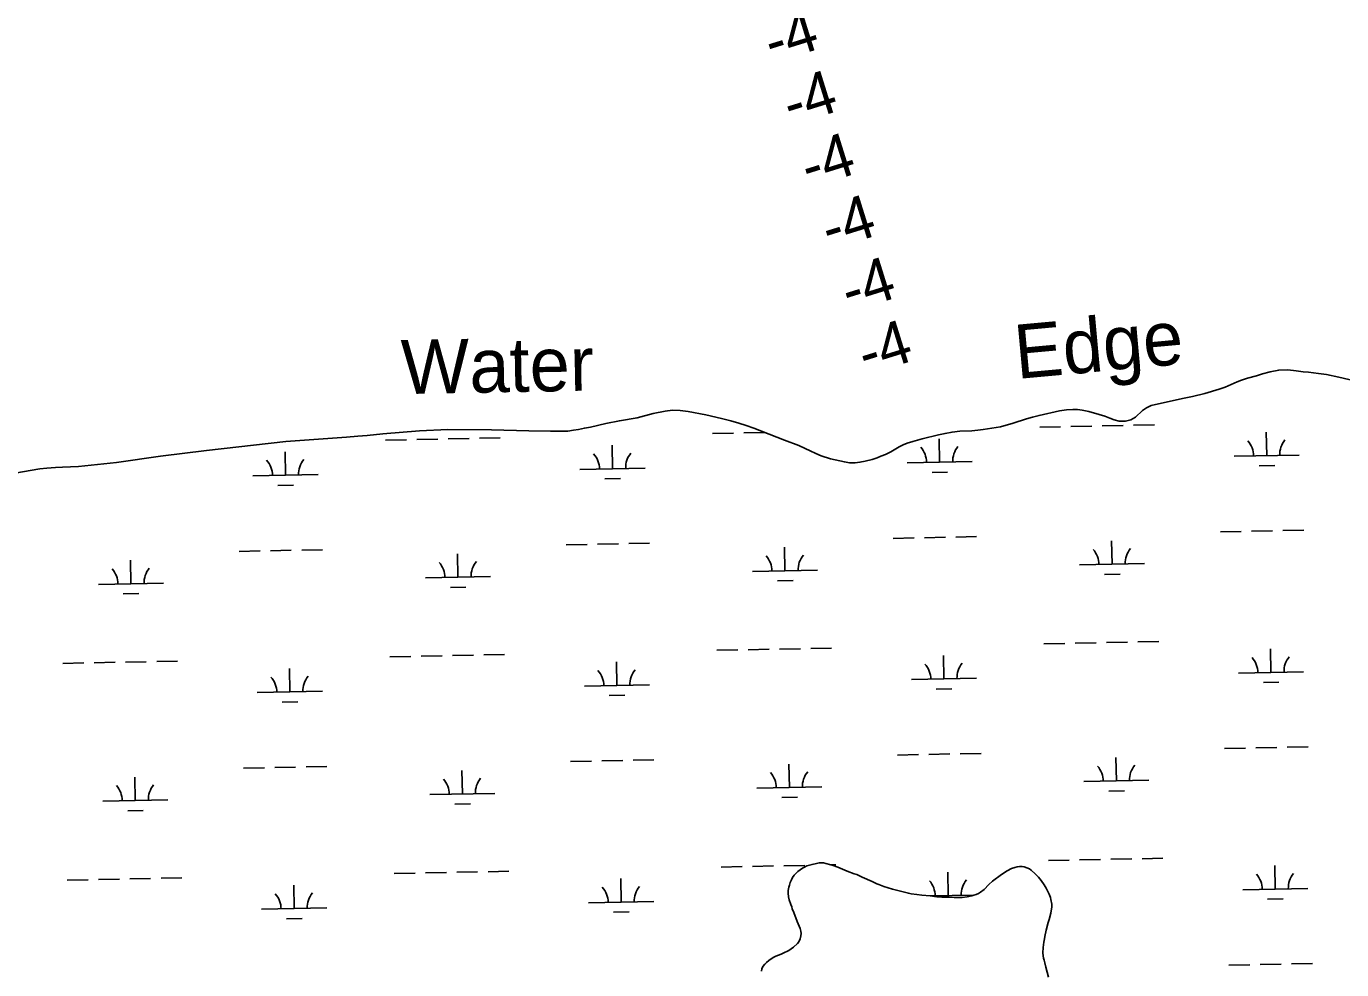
# Model space of a CAD drawing. Extents: x 3989314 to 4027622, y 243956 to 270014.
# Drawn here: x 4005183 to 4007202, y 256153 to 257601 of the extents above; entities that cross this region are included whole.
import ezdxf

# ---------------------------------------------------------------- set-up
doc = ezdxf.new("R2010")
doc.units = 0
for name, color, linetype in [('V-RIVR-EDGE', 7, 'Continuous'), ('V-RIVR-IDEN', 7, 'Continuous'), ('V-RIVR-RANG', 7, 'Continuous'), ('V-WETL-SWMP', 7, 'Continuous')]:
    doc.layers.add(name, color=color, linetype=linetype)

msp = doc.modelspace()

# ---------------------------------------------------------------- linework, layer by layer
at = {"layer": 'V-RIVR-EDGE'}
for points in [[(4006276.6, 256992.1), (4006288.1, 256988.6), (4006299.5, 256984.5), (4006346.5, 256966.3), (4006368.5, 256958.2), (4006378.7, 256953.5), (4006386.3, 256949.6), (4006394.8, 256945.6), (4006403.2, 256942.1), (4006417.5, 256937.4), (4006438.7, 256932.9), (4006446.4, 256931.6), (4006455.1, 256931.2), (4006462.3, 256932.2), (4006470.4, 256934), (4006481, 256936.7), (4006489.1, 256939.3), (4006494.8, 256941.4), (4006501.8, 256944.2), (4006509.7, 256948.2), (4006522.8, 256956.1), (4006529, 256959.1), (4006535.2, 256961.4), (4006543.7, 256964.3), (4006558.1, 256968.3), (4006583.2, 256974.6), (4006593.2, 256976.6), (4006603.8, 256978.6), (4006615.9, 256979.9), (4006634.4, 256980.7), (4006643.6, 256981.5), (4006651.4, 256982.4), (4006678.4, 256986.7), (4006697.8, 256992.1), (4006718.3, 256998.8), (4006727.2, 257001.4), (4006737.4, 257004.1), (4006768.6, 257011.1), (4006779.6, 257012.5), (4006789, 257013.2), (4006796.3, 257013), (4006803.4, 257012.2), (4006813.8, 257010.1), (4006829.4, 257005.8), (4006838.3, 257003), (4006846.1, 257000.1), (4006852.4, 256997.5), (4006860.4, 256995.1), (4006869.8, 256995.2), (4006878, 256997.3), (4006885.2, 257001.4), (4006896.3, 257011.5), (4006902, 257015.9), (4006909.6, 257019.5), (4006957.2, 257029.9), (4006972.9, 257033.2), (4006991.5, 257037.7), (4007013.5, 257044.3), (4007023, 257047.4), (4007041.3, 257055.5), (4007048.1, 257058.2), (4007057.1, 257061.3), (4007071.2, 257064.9), (4007080.3, 257067.9), (4007091.9, 257071.2), (4007105.2, 257073.7), (4007119, 257074.1), (4007131.8, 257072.8), (4007142.6, 257070.9), (4007151, 257070.3), (4007158.5, 257069.3), (4007166.2, 257068.6), (4007178.5, 257066.9), (4007197.3, 257063.1), (4007230.3, 257055.2)], [(4005091.7, 256902.9), (4005204.3, 256922.2), (4005214.8, 256923.3), (4005228, 256924.3), (4005238.7, 256924.8), (4005251.1, 256925.1), (4005263.2, 256925.9), (4005321.9, 256932), (4005389.2, 256941.4), (4005459.7, 256950.4), (4005581.5, 256963.9), (4005674.7, 256970.8), (4005691.9, 256972.3), (4005706.4, 256973.2), (4005730.3, 256975.9), (4005786.5, 256980.6), (4005830.3, 256982.3), (4005896.9, 256982.2), (4005954.5, 256980.6), (4005987.8, 256979.9), (4006007, 256979.8), (4006014.4, 256980), (4006022.8, 256981.3), (4006030.7, 256982.7), (4006039.6, 256984.7), (4006049.1, 256986.3), (4006072.5, 256991.7), (4006093.5, 256996), (4006120.8, 257000.5), (4006145.1, 257007), (4006163.8, 257010.8), (4006174.7, 257012), (4006186.5, 257011.6), (4006198.9, 257010.2), (4006225.9, 257005.2), (4006250, 256999.5), (4006264.5, 256995.8), (4006276.6, 256992.1)], [(4006311.4, 256151), (4006312.1, 256154.8), (4006313.6, 256158.3), (4006316.4, 256162), (4006318.9, 256164.4), (4006322.5, 256167.3), (4006326.1, 256169.9), (4006330.4, 256172.5), (4006333.6, 256174.1), (4006337.7, 256175.6), (4006341.5, 256177.4), (4006344.8, 256178.7), (4006353.6, 256183), (4006360.4, 256187.8), (4006366.8, 256193.5), (4006368.9, 256196.3), (4006370.7, 256200.6), (4006372, 256205.4), (4006372.4, 256209.2), (4006371.7, 256212.6), (4006370.7, 256216.6), (4006366.3, 256227.5), (4006361.1, 256241.2), (4006358.7, 256246.9), (4006357.8, 256249.9), (4006356.2, 256253.5), (4006354, 256260.8), (4006353.1, 256265.4), (4006352.5, 256270.7), (4006352.6, 256275), (4006353.4, 256280), (4006354.2, 256283), (4006355.5, 256287), (4006357.3, 256291.4), (4006359.2, 256294.9), (4006361.7, 256298.4), (4006364.4, 256301.5), (4006367, 256303.9), (4006370.6, 256306.7), (4006374.4, 256309.3), (4006377.4, 256311), (4006381.1, 256312.6), (4006389, 256315.1), (4006396, 256316.6), (4006400, 256317.3), (4006403.5, 256317.3), (4006406.6, 256317.2), (4006410.1, 256316.6), (4006417.6, 256314.4), (4006421.4, 256313.3), (4006428.5, 256310.7), (4006442.8, 256304.8), (4006453.8, 256300.6), (4006457.7, 256299.3), (4006465.7, 256295.6), (4006481.3, 256289), (4006488.5, 256285.4), (4006491.7, 256284), (4006499.4, 256281), (4006512.2, 256276.8), (4006537, 256270.7), (4006541.2, 256270), (4006549.7, 256268.7), (4006557.7, 256267.7), (4006570.2, 256266.7), (4006580.6, 256265.5), (4006588, 256264.9), (4006592, 256264.6), (4006599.4, 256264.7), (4006607, 256264.1), (4006619.2, 256264.1), (4006627, 256265.2), (4006634.2, 256266.9)], [(4006634.2, 256266.9), (4006637.1, 256267.9), (4006640.6, 256269), (4006644.3, 256270.4), (4006647.7, 256272.3), (4006652.9, 256276.5), (4006660.1, 256284.1), (4006666.1, 256289.3), (4006679.8, 256299.4), (4006688.6, 256305.3), (4006695.1, 256308.8), (4006700.1, 256310.4), (4006703.5, 256311.1), (4006707.4, 256311.6), (4006711.4, 256311.9), (4006714.4, 256311.2), (4006718.8, 256309.9), (4006722.7, 256308.1), (4006725.1, 256306.3), (4006731.6, 256300.5), (4006736.4, 256295.4), (4006740.5, 256290.1), (4006745.2, 256283.5), (4006748.4, 256278.5), (4006753, 256269.3), (4006754.7, 256264.4), (4006755.6, 256261), (4006756.7, 256254.1), (4006756.9, 256249.9), (4006755.6, 256240.4), (4006753, 256230.5), (4006751.3, 256225.7), (4006748.1, 256213.9), (4006746.1, 256204.2), (4006745.7, 256200.6), (4006744.8, 256195.9), (4006743.8, 256187.4), (4006743.3, 256179.2), (4006743.4, 256174.8), (4006743.9, 256171.3), (4006745.1, 256168), (4006746.2, 256163.8), (4006747.7, 256157.2), (4006751.8, 256141.9)]]:
    msp.add_lwpolyline(points, dxfattribs=at)
at = {"layer": 'V-WETL-SWMP'}
for p, q in [((4006738.3, 256986.2), (4006770.3, 256986.8)), ((4006786.3, 256987.2), (4006818.3, 256987.8)), ((4006834.3, 256988.1), (4006866.3, 256988.7)), ((4006882.3, 256989.1), (4006914.3, 256989.7)), ((4005734.7, 256966.2), (4005766.7, 256966.8)), ((4005782.7, 256967.1), (4005814.7, 256967.8)), ((4005830.7, 256968.1), (4005862.7, 256968.7)), ((4005878.6, 256969.1), (4005910.6, 256969.7)), ((4006236.5, 256976.2), (4006268.5, 256976.8)), ((4006284.5, 256977.2), (4006316.5, 256977.8)), ((4006584.7, 256932.4), (4006584, 256968.4)), ((4007086.6, 256942.4), (4007085.8, 256978.4)), ((4005581.1, 256912.4), (4005580.4, 256948.4)), ((4006082.9, 256922.4), (4006082.2, 256958.4)), ((4007036.6, 256941.4), (4007136.5, 256943.4)), ((4006032.9, 256921.4), (4006132.9, 256923.4)), ((4006534.8, 256931.4), (4006634.7, 256933.4)), ((4007074.9, 256926.7), (4007098.9, 256927.2)), ((4005531.1, 256911.4), (4005631.1, 256913.4)), ((4006071.2, 256906.7), (4006095.2, 256907.2)), ((4006573.1, 256916.7), (4006597, 256917.2)), ((4005569.4, 256896.7), (4005593.4, 256897.2)), ((4006609.6, 256817.4), (4006641.6, 256818.1)), ((4007015.5, 256825.5), (4007047.5, 256826.1)), ((4007063.4, 256826.5), (4007095.4, 256827.1)), ((4007111.4, 256827.4), (4007143.4, 256828.1)), ((4005606, 256797.4), (4005638, 256798.1)), ((4006011.8, 256805.5), (4006043.8, 256806.1)), ((4006059.8, 256806.5), (4006091.8, 256807.1)), ((4006107.8, 256807.4), (4006139.8, 256808.1)), ((4006347.5, 256765.8), (4006346.8, 256801.8)), ((4006513.7, 256815.5), (4006545.6, 256816.1)), ((4006561.6, 256816.5), (4006593.6, 256817.1)), ((4006849.4, 256775.8), (4006848.6, 256811.8)), ((4005343.9, 256745.8), (4005343.2, 256781.8)), ((4005510, 256795.5), (4005542, 256796.1)), ((4005558, 256796.5), (4005590, 256797.1)), ((4005845.7, 256755.8), (4005845, 256791.8)), ((4006297.6, 256764.8), (4006397.5, 256766.8)), ((4006799.4, 256774.8), (4006899.3, 256776.8)), ((4006837.7, 256760.1), (4006861.7, 256760.6)), ((4005293.9, 256744.8), (4005393.9, 256746.8)), ((4005795.7, 256754.8), (4005895.7, 256756.8)), ((4005834, 256740.1), (4005858, 256740.6)), ((4006335.9, 256750.1), (4006359.8, 256750.6)), ((4005332.2, 256730.1), (4005356.2, 256730.6)), ((4006888.9, 256656.5), (4006920.9, 256657.1)), ((4005837.3, 256635.5), (4005869.3, 256636.1)), ((4005885.3, 256636.5), (4005917.3, 256637.1)), ((4006243.1, 256643.6), (4006275.1, 256644.2)), ((4006291.1, 256644.5), (4006323.1, 256645.2)), ((4006339.1, 256645.5), (4006371.1, 256646.1)), ((4006387.1, 256646.5), (4006419.1, 256647.1)), ((4006744.9, 256653.6), (4006776.9, 256654.2)), ((4006792.9, 256654.5), (4006824.9, 256655.2)), ((4006840.9, 256655.5), (4006872.9, 256656.1)), ((4007093.2, 256609.8), (4007092.5, 256645.8)), ((4005239.5, 256623.6), (4005271.5, 256624.2)), ((4005287.5, 256624.5), (4005319.5, 256625.2)), ((4005335.5, 256625.5), (4005367.5, 256626.1)), ((4005383.5, 256626.5), (4005415.5, 256627.1)), ((4005741.3, 256633.6), (4005773.3, 256634.2)), ((4005789.3, 256634.5), (4005821.3, 256635.2)), ((4006089.6, 256589.8), (4006088.8, 256625.8)), ((4006591.4, 256599.8), (4006590.7, 256635.8)), ((4005587.8, 256579.8), (4005587, 256615.8)), ((4006541.4, 256598.8), (4006641.4, 256600.8)), ((4007043.2, 256608.8), (4007143.2, 256610.8)), ((4005537.8, 256578.8), (4005637.7, 256580.8)), ((4006039.6, 256588.8), (4006139.6, 256590.8)), ((4006579.7, 256584.1), (4006603.7, 256584.6)), ((4007081.5, 256594.1), (4007105.5, 256594.6)), ((4005576.1, 256564.1), (4005600.1, 256564.6)), ((4006077.9, 256574.1), (4006101.9, 256574.6)), ((4007118.1, 256494.8), (4007150.1, 256495.5)), ((4006114.5, 256474.8), (4006146.4, 256475.5)), ((4006520.3, 256482.9), (4006552.3, 256483.5)), ((4006568.3, 256483.9), (4006600.3, 256484.5)), ((4006616.3, 256484.8), (4006648.3, 256485.5)), ((4006856, 256443.2), (4006855.3, 256479.1)), ((4007022.1, 256492.9), (4007054.1, 256493.5)), ((4007070.1, 256493.9), (4007102.1, 256494.5)), ((4005516.7, 256462.9), (4005548.7, 256463.5)), ((4005564.7, 256463.9), (4005596.6, 256464.5)), ((4005612.6, 256464.8), (4005644.6, 256465.5)), ((4005852.4, 256423.2), (4005851.6, 256459.1)), ((4006018.5, 256472.9), (4006050.5, 256473.5)), ((4006066.5, 256473.9), (4006098.5, 256474.5)), ((4006354.2, 256433.2), (4006353.5, 256469.1)), ((4005350.6, 256413.2), (4005349.8, 256449.1)), ((4006806, 256442.2), (4006906, 256444.1)), ((4005300.6, 256412.2), (4005400.5, 256414.1)), ((4005802.4, 256422.2), (4005902.4, 256424.1)), ((4006304.2, 256432.2), (4006404.2, 256434.1)), ((4006342.5, 256417.5), (4006366.5, 256418)), ((4006844.3, 256427.5), (4006868.3, 256428)), ((4005338.9, 256397.5), (4005362.9, 256398)), ((4005840.7, 256407.5), (4005864.7, 256408)), ((4006345.7, 256312.9), (4006377.7, 256313.5)), ((4006417.9, 256314.3), (4006425.7, 256314.5)), ((4006751.6, 256321), (4006783.5, 256321.6)), ((4006799.5, 256321.9), (4006831.5, 256322.6)), ((4006847.5, 256322.9), (4006879.5, 256323.5)), ((4006895.5, 256323.8), (4006927.5, 256324.5)), ((4005342.1, 256292.9), (4005374.1, 256293.5)), ((4005390.1, 256293.8), (4005422.1, 256294.5)), ((4005747.9, 256301), (4005779.9, 256301.6)), ((4005795.9, 256301.9), (4005827.9, 256302.6)), ((4005843.9, 256302.9), (4005875.9, 256303.5)), ((4005891.9, 256303.8), (4005923.9, 256304.5)), ((4006096.2, 256257.2), (4006095.5, 256293.2)), ((4006249.7, 256311), (4006281.7, 256311.6)), ((4006297.7, 256311.9), (4006329.7, 256312.6)), ((4006598, 256267.2), (4006597.3, 256303.2)), ((4007099.8, 256277.2), (4007099.1, 256313.2)), ((4005246.1, 256291), (4005278.1, 256291.6)), ((4005294.1, 256291.9), (4005326.1, 256292.6)), ((4005594.4, 256247.2), (4005593.7, 256283.2)), ((4007049.8, 256276.2), (4007149.8, 256278.2)), ((4006046.2, 256256.2), (4006146.2, 256258.2)), ((4006570.8, 256266.6), (4006637.1, 256267.9)), ((4007088.1, 256261.5), (4007112.1, 256262)), ((4005544.4, 256246.2), (4005644.4, 256248.2)), ((4006084.5, 256241.5), (4006108.5, 256242)), ((4005582.7, 256231.5), (4005606.7, 256232)), ((4007028.7, 256160.3), (4007060.7, 256160.9)), ((4007076.7, 256161.2), (4007108.7, 256161.9)), ((4007124.7, 256162.2), (4007156.7, 256162.8))]:
    msp.add_line(p, q, dxfattribs=at)
for points in [[(4006494.8, 256941.4), (4006501.8, 256944.2), (4006509.7, 256948.2), (4006522.8, 256956.1), (4006529, 256959.1), (4006535.2, 256961.4), (4006543.7, 256964.3), (4006558.1, 256968.3), (4006583.2, 256974.6), (4006593.2, 256976.6), (4006603.8, 256978.6), (4006615.9, 256979.9), (4006634.4, 256980.7), (4006643.6, 256981.5), (4006651.4, 256982.4), (4006678.4, 256986.7), (4006697.8, 256992.1), (4006718.3, 256998.8), (4006727.2, 257001.4), (4006737.4, 257004.1), (4006768.6, 257011.1), (4006779.6, 257012.5), (4006789, 257013.2), (4006796.3, 257013), (4006803.4, 257012.2), (4006813.8, 257010.1), (4006829.4, 257005.8), (4006838.3, 257003), (4006846.1, 257000.1), (4006852.4, 256997.5), (4006860.4, 256995.1), (4006869.8, 256995.2), (4006878, 256997.3), (4006885.2, 257001.4), (4006896.3, 257011.5), (4006902, 257015.9), (4006909.6, 257019.5), (4006957.2, 257029.9), (4006972.9, 257033.2), (4006991.5, 257037.7), (4007013.5, 257044.3), (4007023, 257047.4), (4007041.3, 257055.5), (4007048.1, 257058.2), (4007057.1, 257061.3), (4007071.2, 257064.9), (4007080.3, 257067.9), (4007091.9, 257071.2), (4007105.2, 257073.7), (4007119, 257074.1), (4007131.8, 257072.8), (4007142.6, 257070.9), (4007151, 257070.3), (4007158.5, 257069.3), (4007166.2, 257068.6), (4007178.5, 257066.9), (4007197.3, 257063.1), (4007230.3, 257055.2)], [(4005091.7, 256902.9), (4005204.3, 256922.2), (4005214.8, 256923.3), (4005228, 256924.3), (4005238.7, 256924.8), (4005251.1, 256925.1), (4005263.2, 256925.9), (4005321.9, 256932), (4005389.2, 256941.4), (4005459.7, 256950.4), (4005581.5, 256963.9), (4005674.7, 256970.8), (4005691.9, 256972.3), (4005706.4, 256973.2), (4005730.3, 256975.9), (4005786.5, 256980.6), (4005830.3, 256982.3), (4005896.9, 256982.2), (4005954.5, 256980.6), (4005987.8, 256979.9), (4006007, 256979.8), (4006014.4, 256980), (4006022.8, 256981.3), (4006030.7, 256982.7), (4006039.6, 256984.7), (4006049.1, 256986.3), (4006072.5, 256991.7), (4006093.5, 256996), (4006120.8, 257000.5), (4006145.1, 257007), (4006163.8, 257010.8), (4006174.7, 257012), (4006186.5, 257011.6), (4006198.9, 257010.2), (4006225.9, 257005.2), (4006250, 256999.5), (4006264.5, 256995.8), (4006276.6, 256992.1), (4006288.1, 256988.6), (4006299.5, 256984.5), (4006346.5, 256966.3), (4006368.5, 256958.2), (4006378.7, 256953.5), (4006386.3, 256949.6), (4006394.8, 256945.6), (4006403.2, 256942.1), (4006417.5, 256937.4), (4006438.7, 256932.9), (4006446.4, 256931.6), (4006455.1, 256931.2), (4006462.4, 256932.2), (4006470.4, 256934), (4006481, 256936.7), (4006489.1, 256939.3), (4006494.8, 256941.4)], [(4006751.8, 256141.9), (4006747.7, 256157.2), (4006746.2, 256163.8), (4006745.1, 256168), (4006743.9, 256171.3), (4006743.4, 256174.8), (4006743.3, 256179.2), (4006743.8, 256187.4), (4006744.8, 256195.9), (4006745.7, 256200.6), (4006746.1, 256204.2), (4006748.1, 256213.9), (4006751.3, 256225.7), (4006753, 256230.5), (4006755.6, 256240.4), (4006756.9, 256249.9), (4006756.7, 256254.1), (4006755.6, 256261), (4006754.7, 256264.4), (4006753, 256269.3), (4006748.4, 256278.5), (4006745.2, 256283.5), (4006740.5, 256290.1), (4006736.4, 256295.4), (4006731.6, 256300.5), (4006725.1, 256306.3), (4006722.7, 256308.1), (4006718.8, 256310), (4006714.4, 256311.2), (4006711.4, 256311.9), (4006707.4, 256311.6), (4006703.5, 256311.1), (4006700.1, 256310.4), (4006695.1, 256308.8), (4006688.6, 256305.3), (4006679.8, 256299.4), (4006666.1, 256289.3), (4006660.1, 256284.1), (4006652.9, 256276.5), (4006647.7, 256272.3), (4006644.3, 256270.4), (4006640.6, 256269), (4006637.1, 256267.9), (4006634.2, 256266.9), (4006627, 256265.2), (4006619.2, 256264.1), (4006607, 256264.1), (4006599.4, 256264.7), (4006592, 256264.6), (4006588, 256264.9), (4006580.6, 256265.5), (4006570.2, 256266.7), (4006557.7, 256267.7), (4006549.7, 256268.7), (4006541.2, 256270), (4006537, 256270.7), (4006512.2, 256276.8), (4006499.4, 256281), (4006491.7, 256284), (4006488.5, 256285.4), (4006481.3, 256289), (4006465.7, 256295.6), (4006457.7, 256299.3), (4006453.8, 256300.6), (4006442.8, 256304.8), (4006428.5, 256310.7), (4006421.4, 256313.3), (4006417.6, 256314.4), (4006410.1, 256316.6), (4006406.6, 256317.2), (4006403.5, 256317.3), (4006400, 256317.3), (4006396, 256316.6), (4006389, 256315.1), (4006381.1, 256312.6), (4006377.4, 256311), (4006374.4, 256309.3), (4006370.6, 256306.7), (4006367, 256303.9), (4006364.4, 256301.5), (4006361.7, 256298.4), (4006359.2, 256294.9), (4006357.3, 256291.4), (4006355.5, 256287), (4006354.2, 256283), (4006353.4, 256280), (4006352.6, 256275), (4006352.5, 256270.7), (4006353.1, 256265.4), (4006354, 256260.8), (4006356.2, 256253.5), (4006357.8, 256249.9), (4006358.7, 256246.9), (4006361.1, 256241.2), (4006366.3, 256227.5), (4006370.7, 256216.6)], [(4006370.7, 256216.6), (4006371.7, 256212.6), (4006372.4, 256209.2), (4006372, 256205.4), (4006370.7, 256200.6), (4006368.9, 256196.3), (4006366.8, 256193.5), (4006360.4, 256187.8), (4006353.6, 256183), (4006344.8, 256178.7), (4006341.5, 256177.4), (4006337.7, 256175.6), (4006333.6, 256174.1), (4006330.4, 256172.5), (4006326.1, 256169.9), (4006322.5, 256167.3), (4006318.9, 256164.4), (4006316.4, 256162), (4006313.6, 256158.3), (4006312.1, 256154.8), (4006311.4, 256151)]]:
    msp.add_lwpolyline(points, dxfattribs=at)
for centre, start, end in [((4007031.3, 256941.8), 0.3699, 41.9135), ((4007141.8, 256944), 140.3699, 181.9135), ((4006027.7, 256921.8), 0.3699, 41.9135), ((4006138.2, 256924), 140.3699, 181.9135), ((4006529.5, 256931.8), 0.3699, 41.9135), ((4006640, 256934), 140.3699, 181.9135), ((4005525.9, 256911.8), 0.3699, 41.9135), ((4005636.3, 256914), 140.3699, 181.9135), ((4006794.1, 256775.1), 0.3699, 41.9135), ((4006904.6, 256777.3), 140.3699, 181.9135), ((4005790.5, 256755.1), 0.3699, 41.9135), ((4005901, 256757.3), 140.3699, 181.9135), ((4006292.3, 256765.1), 0.3699, 41.9135), ((4006402.8, 256767.3), 140.3699, 181.9135), ((4005288.7, 256745.1), 0.3699, 41.9135), ((4005399.2, 256747.3), 140.3699, 181.9135), ((4006536.1, 256599.1), 0.3699, 41.9135), ((4006646.6, 256601.3), 140.3699, 181.9135), ((4007037.9, 256609.1), 0.3699, 41.9135), ((4007148.4, 256611.3), 140.3699, 181.9135), ((4005532.5, 256579.1), 0.3699, 41.9135), ((4005643, 256581.3), 140.3699, 181.9135), ((4006034.3, 256589.1), 0.3699, 41.9135), ((4006144.8, 256591.3), 140.3699, 181.9135), ((4006298.9, 256432.5), 0.3699, 41.9135), ((4006409.4, 256434.7), 140.3699, 181.9135), ((4006800.7, 256442.5), 0.3699, 41.9135), ((4006911.2, 256444.7), 140.3699, 181.9135), ((4005295.3, 256412.5), 0.3699, 41.9135), ((4005405.8, 256414.7), 140.3699, 181.9135), ((4005797.1, 256422.5), 0.3699, 41.9135), ((4005907.6, 256424.7), 140.3699, 181.9135), ((4007044.6, 256276.5), 0.3699, 41.9135), ((4007155, 256278.7), 140.3699, 181.9135), ((4006041, 256256.5), 0.3699, 41.9135), ((4006151.4, 256258.7), 140.3699, 181.9135), ((4006542.8, 256266.5), 0.3699, 41.9135), ((4006653.2, 256268.7), 140.3699, 181.9135), ((4005539.1, 256246.5), 0.3699, 41.9135), ((4005649.6, 256248.7), 140.3699, 181.9135)]:
    msp.add_arc(centre, 35.2, start, end, dxfattribs=at)

# ---------------------------------------------------------------- texts
at = {"layer": 'V-RIVR-IDEN'}
for s, rotation, p in [('Edge', 5.2154, (4006703.3, 257060)), ('Water', 1.0809, (4005759, 257036.8))]:
    msp.add_text(s, height=83, rotation=rotation, dxfattribs=at).set_placement(p)
at = {"layer": 'V-RIVR-RANG'}
for p in [(4006327.4, 257544.2), (4006356.2, 257448.7), (4006383.7, 257352.6), (4006415.2, 257257.6), (4006445.6, 257162.2), (4006471.3, 257065.5)]:
    msp.add_text('-4', height=67, rotation=17.2724, dxfattribs=at).set_placement(p)

doc.saveas('drawing.dxf')
